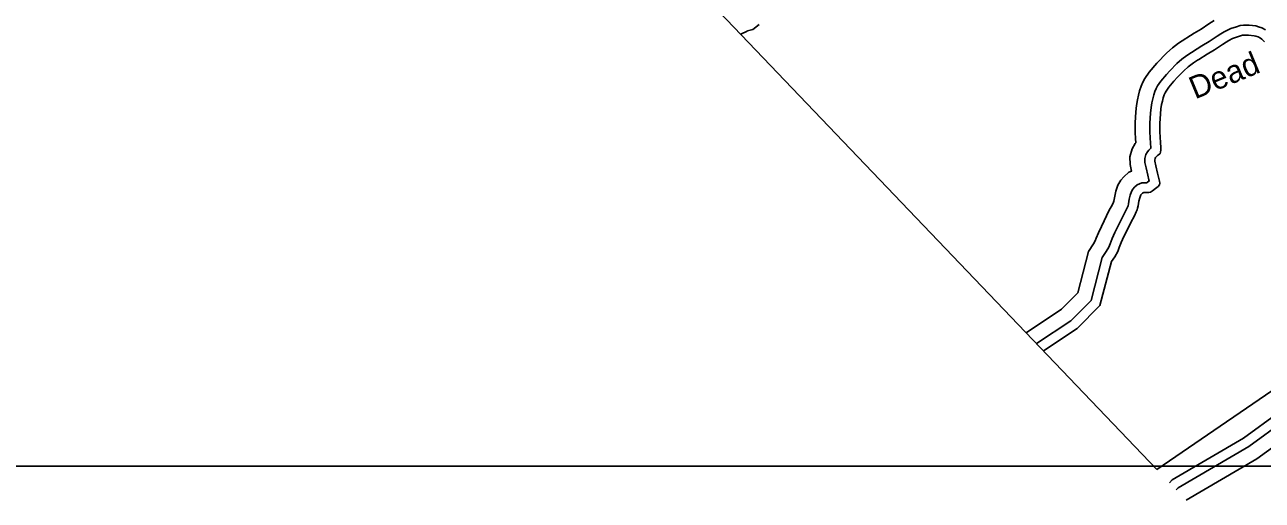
# Model space of a CAD drawing. Extents: x 2104537 to 2336408, y 34176 to 229611.
# Drawn here: x 2131766 to 2139980, y 37010 to 40170 of the extents above; entities that cross this region are included whole.
import ezdxf

# ---------------------------------------------------------------- set-up
doc = ezdxf.new("R2010")
doc.units = 0
for name, color, linetype in [('Exist Boundary Political CountyLine', 7, 'Continuous'), ('Exist Boundary Political StateLine', 7, 'Continuous'), ('Exist Hydrographic Buffer Line', 7, 'Continuous'), ('Exist Hydrographic Creek Single Shore', 7, 'Continuous'), ('Exist Hydrographic River Shore', 7, 'Continuous'), ('Map Preparation Inset Cut Line', 7, 'Continuous'), ('Old_Level_32', 7, 'Continuous')]:
    doc.layers.add(name, color=color, linetype=linetype)

msp = doc.modelspace()

# ---------------------------------------------------------------- linework, layer by layer
at = {"layer": 'Exist Boundary Political CountyLine'}
msp.add_lwpolyline([(2140254.7, 37880.8), (2139280.4, 37214)], dxfattribs=at)
at = {"layer": 'Exist Boundary Political StateLine'}
msp.add_lwpolyline([(2106087.9, 70880.3), (2113861.1, 63060.1), (2116510.3, 60412.5), (2119477.1, 57391), (2125357.5, 51389.4), (2126531.1, 50215.1), (2127676, 49053.2), (2128978.9, 47751.2), (2129985.5, 46727.7), (2130756.4, 45950.7), (2130876.2, 45842.5), (2134634.5, 42081.1), (2139280.4, 37214)], dxfattribs=at)
at = {"layer": 'Exist Hydrographic Buffer Line'}
for points in [[(2140002.4, 40136.2), (2139978.2, 40148.9), (2139956, 40156.6), (2139937.8, 40161.2), (2139894.2, 40166.1), (2139856.8, 40166.8), (2139834.7, 40164.1), (2139810, 40156.6), (2139772.7, 40144), (2139754.9, 40136.4), (2139726.8, 40121.9), (2139706.3, 40110), (2139680.2, 40092.9), (2139627.6, 40057.7), (2139580, 40029.4), (2139480.3, 39965.7)], [(2139480.3, 39965.7), (2139447.3, 39939.9), (2139414, 39911.4), (2139367.3, 39863.8)], [(2139367.3, 39863.8), (2139343.9, 39838.5), (2139307, 39794.6), (2139284.9, 39762.5), (2139276.4, 39745.9), (2139267.9, 39726), (2139260.4, 39703.3), (2139254, 39678.1), (2139247.9, 39651.5), (2139242.9, 39619.3), (2139238.6, 39582.8), (2139234.5, 39514.9), (2139234.8, 39457), (2139236.8, 39419), (2139239.1, 39382.6), (2139241, 39352.3), (2139241, 39349.2), (2139228.2, 39336.9), (2139218, 39324.2), (2139208.1, 39306.9), (2139200.2, 39280.7), (2139201.4, 39254.2), (2139209.1, 39218.2), (2139221.3, 39169.4), (2139227.8, 39139.4), (2139230.2, 39131.8), (2139215.6, 39121.8), (2139212.9, 39120), (2139212.6, 39120), (2139207.2, 39120.1), (2139180, 39119.2), (2139149.3, 39105.7), (2139132.5, 39090.5), (2139121.6, 39077.8), (2139111.6, 39062), (2139103.6, 39037.7), (2139097.6, 39011.1), (2139091.6, 38978.6), (2139089.2, 38966.7), (2139087.6, 38961), (2139084.2, 38952.2), (2139073.6, 38929.8), (2139050.1, 38886.6), (2139019.1, 38824.5), (2139002.8, 38789.2), (2138984.5, 38748.5), (2138970.1, 38714.3), (2138961.4, 38691.7), (2138944.9, 38662.3), (2138918.5, 38622.9), (2138843.6, 38337.1)], [(2139409.3, 37078.9), (2139423.2, 37093.9), (2139890.8, 37367.1), (2140364.4, 37712), (2141128.3, 38139.5), (2141353.4, 38290.2), (2141623, 38456.1), (2144136.2, 39623.3)], [(2138843.6, 38337.1), (2138710, 38203.1), (2138481.7, 38050.7)]]:
    msp.add_lwpolyline(points, dxfattribs=at)
at = {"layer": 'Exist Hydrographic Creek Single Shore'}
for points in [[(2139994.1, 40054.9), (2139978, 40073.2), (2139968.3, 40080), (2139952, 40088.5), (2139937.1, 40093.7), (2139926, 40096.5), (2139889.9, 40100.5), (2139860.1, 40101.1), (2139848.2, 40099.7), (2139830.1, 40094.1), (2139796.1, 40082.6), (2139782.8, 40077), (2139758.3, 40064.3), (2139740.7, 40054.2), (2139716.5, 40038.2), (2139662.6, 40002.2), (2139614.5, 39973.6), (2139558.7, 39937.9), (2139550.4, 39933.2)], [(2139550.4, 39933.2), (2139522.8, 39915.6), (2139488.8, 39889.1), (2139458.8, 39863.4), (2139425, 39828.9), (2139417, 39820.9)], [(2139417, 39820.9), (2139393.2, 39795.1), (2139359.2, 39754.7), (2139341.4, 39728.8), (2139335.9, 39718.1), (2139329.4, 39702.8), (2139323.4, 39684.9), (2139317.8, 39662.7), (2139312.4, 39639.1), (2139307.9, 39610.4), (2139304, 39577), (2139300.1, 39513.1), (2139300.4, 39458.9), (2139302.3, 39422.8), (2139304.6, 39386.6), (2139306.6, 39354.4), (2139306.6, 39339), (2139304.6, 39322.7), (2139302.8, 39314.5), (2139299.5, 39311.3), (2139290.8, 39304.9), (2139285.2, 39300.7), (2139276.8, 39292.7), (2139272.5, 39287.2), (2139268.7, 39280.7), (2139266.3, 39272.5), (2139266.7, 39262.7), (2139273.1, 39233), (2139285.2, 39184.2), (2139291.3, 39156.2), (2139299.3, 39130.8), (2139301.3, 39116.7), (2139299.2, 39106.9), (2139289.4, 39094.9), (2139271.4, 39080.5), (2139251.5, 39066.8), (2139237.5, 39058.2), (2139228, 39055.7), (2139215.8, 39054.3), (2139207.6, 39054.5), (2139194.8, 39054.1), (2139185.5, 39050), (2139179.5, 39044.5), (2139174.5, 39038.7), (2139171.4, 39033.8), (2139166.9, 39020.2), (2139161.9, 38997.9), (2139156, 38966.2), (2139153.1, 38951.5), (2139149.9, 38940.1), (2139144.4, 38926.1), (2139132.1, 38900.1), (2139108.3, 38856.2), (2139078.3, 38796.1), (2139062.5, 38762), (2139044.7, 38722.3), (2139030.9, 38689.7), (2139020.9, 38663.7), (2139000.8, 38628), (2138979.2, 38595.6), (2138902.6, 38303.3)], [(2139363.9, 37126.5), (2139381.8, 37145.7), (2139854.8, 37422.1), (2140328.9, 37767.3), (2141094, 38195.5), (2141317.9, 38345.4), (2141591.8, 38514), (2144094.9, 39676.5)], [(2139474.9, 37010.2), (2139944.7, 37284.6), (2140417.6, 37628.9), (2141179.8, 38055.6), (2141406.5, 38207.4), (2141669.7, 38369.3), (2144198.1, 39543.6)], [(2138902.6, 38303.3), (2138751.9, 38152.1), (2138527.7, 38002.5)]]:
    msp.add_lwpolyline(points, dxfattribs=at)
at = {"layer": 'Exist Hydrographic River Shore'}
for points in [[(2136519.4, 40106.5), (2136562.3, 40127.8), (2136563.1, 40128.1), (2136598.5, 40138.5), (2136640.4, 40170.1)], [(2139660.9, 40198), (2139625.8, 40175), (2139575, 40141), (2139528.4, 40113.2), (2139423.4, 40046.1)], [(2139423.4, 40046.1), (2139384.9, 40016.1), (2139346.7, 39983.4), (2139279.9, 39915.2)], [(2139279.9, 39915.2), (2139228.7, 39854.3), (2139200.1, 39813), (2139187.2, 39787.6), (2139175.8, 39760.8), (2139165.9, 39731), (2139158.3, 39701.3), (2139151.2, 39670.1), (2139145.3, 39632.6), (2139140.5, 39591.5), (2139136, 39517.6), (2139136.4, 39454.1), (2139138.5, 39413.3), (2139140.3, 39384.6), (2139136.4, 39379.7), (2139117.1, 39346.1), (2139101.1, 39292.9), (2139103.5, 39241.6), (2139113, 39197.3), (2139095, 39189.3), (2139061.9, 39159.3), (2139042.2, 39136.6), (2139021.9, 39104.2), (2139008.7, 39064.1), (2139001.2, 39031), (2138994.9, 38997.1), (2138993.7, 38991.2), (2138985.8, 38974.4), (2138962.8, 38932.1), (2138930.4, 38867.1), (2138913.2, 38829.9), (2138894.3, 38787.8), (2138878.8, 38751.1), (2138872, 38733.6), (2138860.9, 38713.8), (2138827.5, 38663.8), (2138755.1, 38387.8)], [(2138755.1, 38387.8), (2138647.2, 38279.5), (2138412.7, 38123)]]:
    msp.add_lwpolyline(points, dxfattribs=at)
at = {"layer": 'Map Preparation Inset Cut Line'}
msp.add_lwpolyline([(2116896.5, 80445.9), (2116896.5, 37235.7), (2173491, 37235.7), (2173491, 50351.3), (2187500, 54765.8), (2187500, 55964.5), (2187500, 80446.6)], close=True, dxfattribs=at)

# ---------------------------------------------------------------- texts
at = {"layer": 'Old_Level_32'}
msp.add_text('Dead', height=150, rotation=22.49909, dxfattribs=at).set_placement((2139534.2, 39672.6))

doc.saveas('drawing.dxf')
